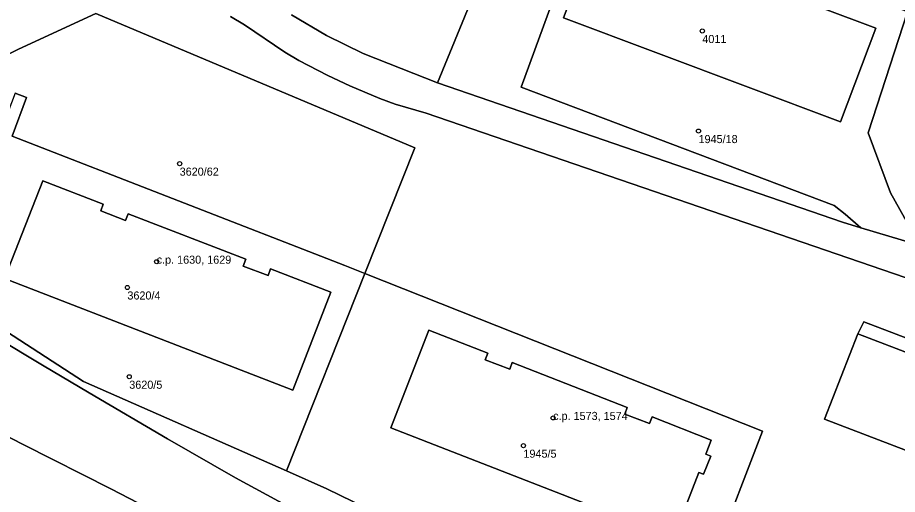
# Model space of a CAD drawing. Extents: x -878211 to -870363, y -1058464 to -1052522.
# Drawn here: x -875027.1 to -874918.3, y -1055435 to -1055376 of the extents above; entities that cross this region are included whole.
import ezdxf

# ---------------------------------------------------------------- set-up
doc = ezdxf.new("R2010")
doc.units = 0
for name, color, linetype in [('Definiční body', 7, 'Continuous'), ('Polygon budovy', 7, 'Continuous'), ('Polygon parcely', 7, 'Continuous')]:
    doc.layers.add(name, color=color, linetype=linetype)

msp = doc.modelspace()

# ---------------------------------------------------------------- linework, layer by layer
at = {"layer": 'Definiční body'}
for centre in [(-874942.42, -1055377.63994), (-874942.89, -1055390.01994), (-875007.02, -1055394.04994), (-875009.86, -1055406.17994), (-875013.48, -1055409.36994), (-875013.25, -1055420.40994), (-874960.86, -1055425.50994), (-874964.53, -1055428.93994)]:
    msp.add_circle(centre, 0.25, dxfattribs=at)
at = {"layer": 'Polygon budovy'}
for points in [[(-874955.22, -1055364.41), (-874959.57, -1055376.02), (-874925.35, -1055388.87), (-874920.98, -1055377.27)], [(-875013.38, -1055400.26), (-875013.7, -1055401.09), (-875016.77, -1055399.89), (-875016.49, -1055399.06), (-875023.95, -1055396.17), (-875028.67, -1055408.25), (-874993.04, -1055422.09), (-874988.35, -1055409.96), (-874995.79, -1055407.07), (-874996.1, -1055407.89), (-874999.18, -1055406.73), (-874998.84, -1055405.88)], [(-874951.69, -1055424.23), (-874965.91, -1055418.67), (-874966.22, -1055419.48), (-874969.26, -1055418.34), (-874968.95, -1055417.49), (-874976.23, -1055414.63), (-874980.91, -1055426.73), (-874946, -1055440.33), (-874942.87, -1055432.26), (-874942.28, -1055432.46), (-874941.38, -1055430.22), (-874941.98, -1055429.97), (-874941.33, -1055428.27), (-874948.63, -1055425.39), (-874948.95, -1055426.2), (-874951.98, -1055425.05)], [(-874923.18, -1055415.11), (-874927.31, -1055425.65), (-874905.34, -1055434.09), (-874902.13, -1055425.87), (-874901.22, -1055423.53)]]:
    msp.add_lwpolyline(points, close=True, dxfattribs=at)
at = {"layer": 'Polygon parcely'}
for points in [[(-874969.65, -1055370.55), (-874975.15, -1055384.04), (-874925.11, -1055401.27), (-874922.84, -1055402), (-874924.77, -1055400.31), (-874926.11, -1055399.22), (-874964.81, -1055384.57), (-874955.9, -1055360.23)], [(-874993.18, -1055375.66), (-874988.87, -1055378.2), (-874984.33, -1055380.41), (-874979.66, -1055382.29), (-874975.15, -1055384.04), (-874969.65, -1055370.55)], [(-875044.11, -1055399.55), (-875043.68, -1055396.61), (-875042.78, -1055393.78), (-875042.02, -1055391.95), (-875041.18, -1055390.15), (-875040.08, -1055388.5), (-875038.76, -1055387.03), (-875037.26, -1055385.73), (-875035.67, -1055384.58), (-875032.3, -1055382.52), (-875026.95, -1055379.88), (-875017.4, -1055375.49)], [(-875027.36, -1055385.33), (-875025.96, -1055385.86), (-875027.74, -1055390.64), (-874986.6, -1055406.67), (-874984.13, -1055407.65), (-874977.97, -1055392.11), (-875017.4, -1055375.49), (-875026.95, -1055379.88), (-875032.3, -1055382.52)], [(-875017.4, -1055375.49), (-874977.97, -1055392.11), (-874984.13, -1055407.65), (-874935, -1055427.14), (-874940.89, -1055442.5), (-874941.54, -1055447.83), (-874940.72, -1055450.08), (-874929.11, -1055454.94), (-874928.58, -1055454.01), (-874914.56, -1055460.83)], [(-875000.72, -1055375.84), (-874999.02, -1055376.88), (-874994, -1055380.24), (-874992.27, -1055381.27), (-874988.71, -1055383.13), (-874985.97, -1055384.43), (-874982.27, -1055385.99), (-874980.37, -1055386.68), (-874976.55, -1055387.79), (-874915.92, -1055408.62), (-874914.37, -1055404.5), (-874922.84, -1055402), (-874925.11, -1055401.27), (-874975.15, -1055384.04), (-874979.66, -1055382.29), (-874984.33, -1055380.41), (-874988.87, -1055378.2), (-874993.18, -1055375.66)], [(-874915.92, -1055408.62), (-874976.55, -1055387.79), (-874980.37, -1055386.68), (-874982.27, -1055385.99), (-874985.97, -1055384.43), (-874988.71, -1055383.13), (-874992.27, -1055381.27), (-874994, -1055380.24), (-874999.02, -1055376.88), (-875000.72, -1055375.84)], [(-874917.07, -1055375.26), (-874921.94, -1055390.22), (-874919.16, -1055397.65), (-874917.44, -1055400.74)], [(-874985.61, -1055440.8), (-875000.11, -1055432.9), (-875008.54, -1055428.11), (-875018.21, -1055422.41), (-875023.97, -1055418.96), (-875035.38, -1055412.12)], [(-875035.38, -1055412.12), (-875023.97, -1055418.96), (-875018.21, -1055422.41), (-875008.54, -1055428.11), (-875000.11, -1055432.9), (-874985.61, -1055440.8)], [(-874905.34, -1055434.09), (-874927.31, -1055425.65), (-874923.18, -1055415.11), (-874922.46, -1055413.62), (-874911.34, -1055417.88)], [(-874911.34, -1055417.88), (-874922.46, -1055413.62), (-874923.18, -1055415.11), (-874901.22, -1055423.53)], [(-874948.67, -1055453.88), (-874988.83, -1055434.28), (-874993.82, -1055432.07), (-875018.89, -1055421), (-875029.11, -1055414.38)], [(-875033.44, -1055425.15), (-875026.37, -1055428.8), (-875015.45, -1055434.32), (-874996.95, -1055443.93)], [(-874925.21, -1055499), (-874941.02, -1055491.67), (-874943.06, -1055493.79), (-874946.48, -1055490.4), (-874930.76, -1055469.5), (-874933.18, -1055467.72), (-874949.68, -1055489.86), (-874944.39, -1055479.2), (-874944.41, -1055474.65), (-874946.52, -1055470.46), (-874957.19, -1055465.62), (-874957.63, -1055465.86), (-874959.39, -1055465.21), (-874978.25, -1055454.62), (-874987.42, -1055449.47), (-874996.95, -1055443.93), (-875015.45, -1055434.32), (-875026.37, -1055428.8), (-875033.44, -1055425.15)]]:
    msp.add_lwpolyline(points, dxfattribs=at)
for points in [[(-874914.37, -1055404.5), (-874917.44, -1055400.74), (-874919.16, -1055397.65), (-874921.94, -1055390.22), (-874917.07, -1055375.26), (-874955.9, -1055360.23), (-874964.81, -1055384.57), (-874926.11, -1055399.22), (-874924.77, -1055400.31), (-874922.84, -1055402)], [(-874920.98, -1055377.27), (-874955.22, -1055364.41), (-874959.57, -1055376.02), (-874925.35, -1055388.87)], [(-874920.98, -1055377.27), (-874925.35, -1055388.87), (-874959.57, -1055376.02), (-874955.22, -1055364.41)], [(-874993.82, -1055432.07), (-874984.13, -1055407.65), (-874986.6, -1055406.67), (-875027.74, -1055390.64), (-875025.96, -1055385.86), (-875027.36, -1055385.33), (-875029.15, -1055390.11), (-875029.67, -1055389.93), (-875030.44, -1055391.98), (-875030.03, -1055392.25), (-875035.84, -1055406.26), (-875034.77, -1055409.47), (-875032.53, -1055411.94), (-875029.11, -1055414.38), (-875018.89, -1055421)], [(-874998.84, -1055405.88), (-875013.38, -1055400.26), (-875013.7, -1055401.09), (-875016.77, -1055399.89), (-875016.49, -1055399.06), (-875023.95, -1055396.17), (-875028.67, -1055408.25), (-874993.04, -1055422.09), (-874988.35, -1055409.96), (-874995.79, -1055407.07), (-874996.1, -1055407.89), (-874999.18, -1055406.73)], [(-874998.84, -1055405.88), (-874999.18, -1055406.73), (-874996.1, -1055407.89), (-874995.79, -1055407.07), (-874988.35, -1055409.96), (-874993.04, -1055422.09), (-875028.67, -1055408.25), (-875023.95, -1055396.17), (-875016.49, -1055399.06), (-875016.77, -1055399.89), (-875013.7, -1055401.09), (-875013.38, -1055400.26)], [(-874988.83, -1055434.28), (-874948.67, -1055453.88), (-874945.87, -1055455.59), (-874944.46, -1055456.91), (-874943.79, -1055458.67), (-874943.71, -1055461.25), (-874944.45, -1055465.37), (-874945.92, -1055468.99), (-874946.52, -1055470.46), (-874944.41, -1055474.65), (-874944.39, -1055479.2), (-874939.46, -1055468.07), (-874938.03, -1055461.29), (-874938.8, -1055455.38), (-874940.72, -1055450.08), (-874941.54, -1055447.83), (-874940.89, -1055442.5), (-874935, -1055427.14), (-874984.13, -1055407.65), (-874993.82, -1055432.07)], [(-874966.22, -1055419.48), (-874965.91, -1055418.67), (-874951.69, -1055424.23), (-874951.98, -1055425.05), (-874948.95, -1055426.2), (-874948.63, -1055425.39), (-874941.33, -1055428.27), (-874941.98, -1055429.97), (-874941.38, -1055430.22), (-874942.28, -1055432.46), (-874942.87, -1055432.26), (-874946, -1055440.33), (-874980.91, -1055426.73), (-874976.23, -1055414.63), (-874968.95, -1055417.49), (-874969.26, -1055418.34)], [(-874966.22, -1055419.48), (-874969.26, -1055418.34), (-874968.95, -1055417.49), (-874976.23, -1055414.63), (-874980.91, -1055426.73), (-874946, -1055440.33), (-874942.87, -1055432.26), (-874942.28, -1055432.46), (-874941.38, -1055430.22), (-874941.98, -1055429.97), (-874941.33, -1055428.27), (-874948.63, -1055425.39), (-874948.95, -1055426.2), (-874951.98, -1055425.05), (-874951.69, -1055424.23), (-874965.91, -1055418.67)], [(-874901.22, -1055423.53), (-874923.18, -1055415.11), (-874927.31, -1055425.65), (-874905.34, -1055434.09), (-874902.13, -1055425.87)]]:
    msp.add_lwpolyline(points, close=True, dxfattribs=at)

# ---------------------------------------------------------------- texts
at = {"layer": 'Definiční body'}
for s, p in [('4011', (-874942.42, -1055379.129)), ('1945/18', (-874942.89, -1055391.509)), ('3620/62', (-875007.02, -1055395.539)), ('c.p. 1630, 1629', (-875009.86, -1055406.429)), ('3620/4', (-875013.48, -1055410.859)), ('3620/5', (-875013.25, -1055421.899)), ('c.p. 1573, 1574', (-874960.86, -1055425.76)), ('1945/5', (-874964.53, -1055430.429))]:
    msp.add_text(s, height=0.999996, dxfattribs=at).set_placement(p)

doc.saveas('drawing.dxf')
